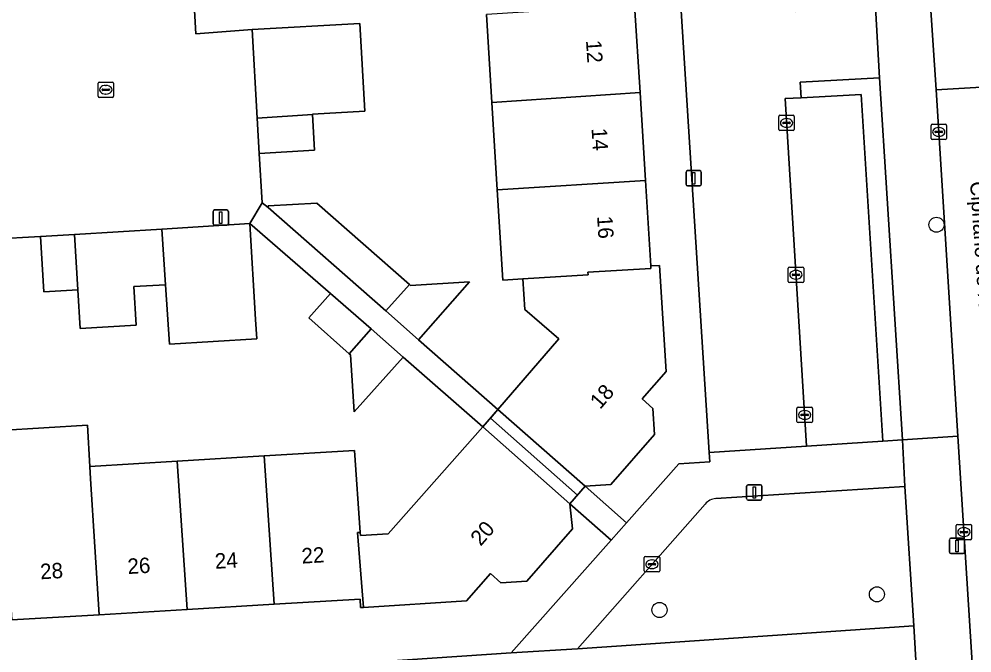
# Model space of a CAD drawing. Extents: x 159053 to 160042, y 380449 to 381423.
# Drawn here: x 159859.1 to 159921, y 381065.3 to 381106.4 of the extents above; entities that cross this region are included whole.
import ezdxf

# ---------------------------------------------------------------- set-up
doc = ezdxf.new("R2010")
doc.units = 0
for name, color, linetype in [('IMGEO_Boom', 7, 'Continuous'), ('IMGEO_Erf', 7, 'Continuous'), ('IMGEO_Groenvoorziening', 7, 'Continuous'), ('IMGEO_Haag', 7, 'Continuous'), ('IMGEO_Kolk', 7, 'Continuous'), ('IMGEO_Lichtmast', 7, 'Continuous'), ('IMGEO_Openbare_ruimte_label', 7, 'Continuous'), ('IMGEO_Pand', 7, 'Continuous'), ('IMGEO_Pand_nummerreeks', 7, 'Continuous'), ('IMGEO_Pand_overbouw', 7, 'Continuous'), ('IMGEO_Parkeervlak_open', 7, 'Continuous'), ('IMGEO_Rijbaan_lokaal_open', 7, 'Continuous'), ('IMGEO_Voetpad_open', 7, 'Continuous')]:
    doc.layers.add(name, color=color, linetype=linetype)

msp = doc.modelspace()

# ---------------------------------------------------------------- linework, layer by layer
at = {"layer": 'IMGEO_Boom'}
for centre in [(159918.669, 381093.061), (159914.803, 381069.068), (159900.689, 381068.053)]:
    msp.add_circle(centre, 0.489, dxfattribs=at)
at = {"layer": 'IMGEO_Erf'}
msp.add_lwpolyline([(159900.246, 381135.973), (159897.305, 381135.804), (159897.662, 381130.05), (159898.014, 381124.388), (159898.367, 381118.697), (159898.719, 381113.025), (159899.074, 381107.304), (159899.426, 381101.643), (159899.78, 381095.941), (159900.125, 381090.39), (159900.68, 381090.42), (159901.119, 381083.523), (159899.56, 381081.749), (159900.264, 381081.127), (159900.371, 381079.441), (159897.533, 381076.197), (159895.853, 381076.084), (159898.546, 381073.712), (159901.947, 381077.546), (159903.953, 381077.673), (159903.914, 381078.281)], close=True, dxfattribs=at)
for points in [[(159870.462, 381107.757), (159870.594, 381105.459), (159874.253, 381105.736), (159881.244, 381106.125), (159881.56, 381100.431), (159878.164, 381100.241), (159878.166, 381100.214), (159878.295, 381097.894), (159874.699, 381097.693), (159874.897, 381094.488), (159875.287, 381094.172), (159875.289, 381094.284), (159878.453, 381094.456), (159884.458, 381089.175), (159884.528, 381089.113), (159888.353, 381089.352), (159885.041, 381085.595), (159890.203, 381081.06), (159894.159, 381085.652), (159891.947, 381087.558), (159891.822, 381089.543), (159890.514, 381089.461), (159890.151, 381095.322), (159889.801, 381100.996), (159889.448, 381106.698)], [(159857.878, 381079.699), (159863.555, 381080.047), (159863.708, 381077.361), (159869.386, 381077.709), (159875.033, 381078.054), (159880.88, 381078.412), (159881.254, 381073.085), (159881.269, 381072.877), (159883.085, 381072.99), (159889.215, 381079.934), (159884.059, 381084.456), (159880.859, 381080.925), (159880.632, 381084.613), (159880.547, 381084.688), (159877.918, 381087.011), (159879.339, 381088.594), (159874.087, 381093.136), (159874.473, 381086.918), (159874.552, 381085.65), (159868.878, 381085.297), (159868.619, 381089.168), (159866.567, 381089.045), (159866.716, 381086.539), (159863.072, 381086.322), (159862.923, 381088.828), (159860.727, 381088.697), (159860.512, 381092.291), (159857.395, 381092.116)], [(159867.658, 381063.689), (159891.054, 381065.267), (159897.545, 381072.584), (159894.867, 381074.947), (159895.034, 381073.329), (159892.067, 381069.933), (159890.387, 381069.818), (159889.713, 381070.415), (159888.167, 381068.641), (159881.477, 381068.224), (159881.285, 381068.212), (159881.252, 381068.762), (159875.665, 381068.427), (159870.03, 381068.089), (159864.324, 381067.746), (159858.649, 381067.406)]]:
    msp.add_lwpolyline(points, dxfattribs=at)
at = {"layer": 'IMGEO_Groenvoorziening'}
msp.add_lwpolyline([(159914.976, 381102.594), (159909.812, 381102.308), (159909.893, 381101.302), (159913.782, 381101.519), (159915.19, 381079.012), (159916.457, 381079.091)], close=True, dxfattribs=at)
for points in [[(159903.653, 381074.929), (159895.358, 381065.537), (159917.202, 381067.017), (159916.621, 381076.075)], [(159916.621, 381076.075), (159904.343, 381075.293)]]:
    msp.add_lwpolyline(points, dxfattribs=at)
msp.add_arc((159904.481, 381074.196), 1.105, 97.14704, 138.4795, dxfattribs=at)
at = {"layer": 'IMGEO_Haag'}
msp.add_lwpolyline([(159916.457, 381079.091), (159914.976, 381102.594), (159909.812, 381102.308), (159909.893, 381101.302), (159913.782, 381101.519), (159915.19, 381079.012)], close=True, dxfattribs=at)
at = {"layer": 'IMGEO_Kolk'}
for p, q in [((159864.247, 381101.398), (159864.247, 381102.25)), ((159864.322, 381102.324), (159865.174, 381102.324)), ((159864.506, 381101.818), (159864.506, 381101.83)), ((159864.549, 381101.867), (159864.947, 381101.867)), ((159864.735, 381102.104), (159864.76, 381102.104)), ((159864.99, 381101.83), (159864.99, 381101.818)), ((159865.248, 381102.25), (159865.248, 381101.398)), ((159865.174, 381101.324), (159864.322, 381101.324)), ((159864.944, 381101.781), (159864.546, 381101.781)), ((159864.758, 381101.544), (159864.733, 381101.544)), ((159908.434, 381099.243), (159908.434, 381100.095)), ((159908.509, 381100.169), (159909.361, 381100.169)), ((159909.435, 381100.095), (159909.435, 381099.243)), ((159908.693, 381099.663), (159908.693, 381099.675)), ((159909.131, 381099.626), (159908.733, 381099.626)), ((159908.736, 381099.712), (159909.134, 381099.712)), ((159908.945, 381099.389), (159908.92, 381099.389)), ((159908.922, 381099.949), (159908.947, 381099.949)), ((159909.177, 381099.675), (159909.177, 381099.663)), ((159918.314, 381098.659), (159918.314, 381099.511)), ((159918.389, 381099.585), (159919.241, 381099.585)), ((159918.802, 381099.365), (159918.827, 381099.365)), ((159919.315, 381099.511), (159919.315, 381098.659)), ((159909.361, 381099.169), (159908.509, 381099.169)), ((159918.573, 381099.079), (159918.573, 381099.091)), ((159919.011, 381099.042), (159918.613, 381099.042)), ((159918.616, 381099.128), (159919.014, 381099.128)), ((159918.825, 381098.805), (159918.8, 381098.805)), ((159919.057, 381099.091), (159919.057, 381099.079)), ((159919.241, 381098.585), (159918.389, 381098.585)), ((159909.047, 381089.386), (159909.047, 381090.238)), ((159909.122, 381090.312), (159909.974, 381090.312)), ((159909.535, 381090.092), (159909.56, 381090.092)), ((159910.048, 381090.238), (159910.048, 381089.386)), ((159909.306, 381089.806), (159909.306, 381089.818)), ((159909.744, 381089.769), (159909.346, 381089.769)), ((159909.349, 381089.855), (159909.747, 381089.855)), ((159909.558, 381089.532), (159909.533, 381089.532)), ((159909.79, 381089.818), (159909.79, 381089.806)), ((159909.974, 381089.312), (159909.122, 381089.312)), ((159909.612, 381080.288), (159909.612, 381081.14)), ((159909.687, 381081.214), (159910.539, 381081.214)), ((159910.1, 381080.994), (159910.125, 381080.994)), ((159910.613, 381081.14), (159910.613, 381080.288)), ((159910.539, 381080.214), (159909.687, 381080.214)), ((159909.871, 381080.708), (159909.871, 381080.72)), ((159910.309, 381080.671), (159909.911, 381080.671)), ((159909.914, 381080.757), (159910.312, 381080.757)), ((159910.123, 381080.434), (159910.098, 381080.434)), ((159910.355, 381080.72), (159910.355, 381080.708)), ((159919.952, 381072.684), (159919.952, 381073.536)), ((159920.027, 381073.61), (159920.879, 381073.61)), ((159920.44, 381073.39), (159920.465, 381073.39)), ((159920.953, 381073.536), (159920.953, 381072.684)), ((159920.211, 381073.104), (159920.211, 381073.116)), ((159920.649, 381073.067), (159920.251, 381073.067)), ((159920.254, 381073.153), (159920.652, 381073.153)), ((159920.463, 381072.83), (159920.438, 381072.83)), ((159920.695, 381073.116), (159920.695, 381073.104)), ((159920.879, 381072.61), (159920.027, 381072.61)), ((159899.775, 381071.523), (159900.627, 381071.523)), ((159899.7, 381070.597), (159899.7, 381071.449)), ((159899.959, 381071.017), (159899.959, 381071.029)), ((159900.397, 381070.98), (159899.999, 381070.98)), ((159900.002, 381071.066), (159900.4, 381071.066)), ((159900.188, 381071.303), (159900.213, 381071.303)), ((159900.443, 381071.029), (159900.443, 381071.017)), ((159900.701, 381071.449), (159900.701, 381070.597)), ((159900.627, 381070.523), (159899.775, 381070.523)), ((159900.211, 381070.743), (159900.186, 381070.743))]:
    msp.add_line(p, q, dxfattribs=at)
for points in [[(159864.247, 381101.398), (159864.247, 381102.25)], [(159864.322, 381102.324), (159865.174, 381102.324)], [(159865.248, 381102.25), (159865.248, 381101.398)], [(159865.174, 381101.324), (159864.322, 381101.324)], [(159908.434, 381099.243), (159908.434, 381100.095)], [(159908.509, 381100.169), (159909.361, 381100.169)], [(159909.435, 381100.095), (159909.435, 381099.243)], [(159918.314, 381098.659), (159918.314, 381099.511)], [(159918.389, 381099.585), (159919.241, 381099.585)], [(159919.315, 381099.511), (159919.315, 381098.659)], [(159909.361, 381099.169), (159908.509, 381099.169)], [(159919.241, 381098.585), (159918.389, 381098.585)], [(159909.047, 381089.386), (159909.047, 381090.238)], [(159909.122, 381090.312), (159909.974, 381090.312)], [(159910.048, 381090.238), (159910.048, 381089.386)], [(159909.974, 381089.312), (159909.122, 381089.312)], [(159909.612, 381080.288), (159909.612, 381081.14)], [(159909.687, 381081.214), (159910.539, 381081.214)], [(159910.613, 381081.14), (159910.613, 381080.288)], [(159910.539, 381080.214), (159909.687, 381080.214)], [(159919.952, 381072.684), (159919.952, 381073.536)], [(159920.027, 381073.61), (159920.879, 381073.61)], [(159920.953, 381073.536), (159920.953, 381072.684)], [(159920.879, 381072.61), (159920.027, 381072.61)], [(159899.775, 381071.523), (159900.627, 381071.523)], [(159899.7, 381070.597), (159899.7, 381071.449)], [(159900.701, 381071.449), (159900.701, 381070.597)], [(159900.627, 381070.523), (159899.775, 381070.523)]]:
    msp.add_lwpolyline(points, dxfattribs=at)
for centre, radius, start, end in [((159864.324, 381102.248), 0.0765, 91.55205, 178.44795), ((159864.324, 381102.248), 0.0765, 91.55205, 178.44795), ((159864.546, 381101.827), 0.0403, 85.87752, 175.75265), ((159864.543, 381101.817), 0.0366, 178.93798, 274.71019), ((159864.947, 381101.824), 0.043, 264.86636, 352.45326), ((159864.951, 381101.829), 0.0386, 1.73085, 96.63898), ((159865.172, 381102.248), 0.0765, 1.55205, 88.44795), ((159865.172, 381102.248), 0.0765, 1.55205, 88.44795), ((159864.324, 381101.4), 0.0765, 181.55205, 268.44795), ((159864.324, 381101.4), 0.0765, 181.55205, 268.44795), ((159865.172, 381101.4), 0.0765, 271.55205, 358.44795), ((159865.172, 381101.4), 0.0765, 271.55205, 358.44795), ((159908.511, 381100.093), 0.0765, 91.55205, 178.44795), ((159908.511, 381100.093), 0.0765, 91.55205, 178.44795), ((159909.359, 381100.093), 0.0765, 1.55205, 88.44795), ((159909.359, 381100.093), 0.0765, 1.55205, 88.44795), ((159908.733, 381099.672), 0.0403, 85.87752, 175.75265), ((159908.73, 381099.662), 0.0366, 178.93798, 274.71019), ((159909.134, 381099.669), 0.043, 264.86636, 352.45326), ((159909.138, 381099.674), 0.0386, 1.73085, 96.63898), ((159918.391, 381099.509), 0.0765, 91.55205, 178.44795), ((159918.391, 381099.509), 0.0765, 91.55205, 178.44795), ((159919.239, 381099.509), 0.0765, 1.55205, 88.44795), ((159919.239, 381099.509), 0.0765, 1.55205, 88.44795), ((159908.511, 381099.245), 0.0765, 181.55205, 268.44795), ((159908.511, 381099.245), 0.0765, 181.55205, 268.44795), ((159909.359, 381099.245), 0.0765, 271.55205, 358.44795), ((159909.359, 381099.245), 0.0765, 271.55205, 358.44795), ((159918.613, 381099.088), 0.0403, 85.87752, 175.75265), ((159918.61, 381099.078), 0.0366, 178.93798, 274.71019), ((159919.014, 381099.085), 0.043, 264.86636, 352.45326), ((159919.018, 381099.09), 0.0386, 1.73085, 96.63898), ((159918.391, 381098.661), 0.0765, 181.55205, 268.44795), ((159918.391, 381098.661), 0.0765, 181.55205, 268.44795), ((159919.239, 381098.661), 0.0765, 271.55205, 358.44795), ((159919.239, 381098.661), 0.0765, 271.55205, 358.44795), ((159909.124, 381090.236), 0.0765, 91.55205, 178.44795), ((159909.124, 381090.236), 0.0765, 91.55205, 178.44795), ((159909.972, 381090.236), 0.0765, 1.55205, 88.44795), ((159909.972, 381090.236), 0.0765, 1.55205, 88.44795), ((159909.346, 381089.815), 0.0403, 85.87752, 175.75265), ((159909.343, 381089.805), 0.0366, 178.93798, 274.71019), ((159909.747, 381089.812), 0.043, 264.86636, 352.45326), ((159909.751, 381089.817), 0.0386, 1.73085, 96.63898), ((159909.124, 381089.388), 0.0765, 181.55205, 268.44795), ((159909.124, 381089.388), 0.0765, 181.55205, 268.44795), ((159909.972, 381089.388), 0.0765, 271.55205, 358.44795), ((159909.972, 381089.388), 0.0765, 271.55205, 358.44795), ((159909.689, 381081.138), 0.0765, 91.55205, 178.44795), ((159909.689, 381081.138), 0.0765, 91.55205, 178.44795), ((159910.537, 381081.138), 0.0765, 1.55205, 88.44795), ((159910.537, 381081.138), 0.0765, 1.55205, 88.44795), ((159909.689, 381080.29), 0.0765, 181.55205, 268.44795), ((159909.689, 381080.29), 0.0765, 181.55205, 268.44795), ((159909.911, 381080.717), 0.0403, 85.87752, 175.75265), ((159909.908, 381080.707), 0.0366, 178.93798, 274.71019), ((159910.312, 381080.714), 0.043, 264.86636, 352.45326), ((159910.316, 381080.719), 0.0386, 1.73085, 96.63898), ((159910.537, 381080.29), 0.0765, 271.55205, 358.44795), ((159910.537, 381080.29), 0.0765, 271.55205, 358.44795), ((159920.029, 381073.534), 0.0765, 91.55205, 178.44795), ((159920.029, 381073.534), 0.0765, 91.55205, 178.44795), ((159920.877, 381073.534), 0.0765, 1.55205, 88.44795), ((159920.877, 381073.534), 0.0765, 1.55205, 88.44795), ((159920.251, 381073.113), 0.0403, 85.87752, 175.75265), ((159920.248, 381073.103), 0.0366, 178.93798, 274.71019), ((159920.652, 381073.11), 0.043, 264.86636, 352.45326), ((159920.656, 381073.115), 0.0386, 1.73085, 96.63898), ((159920.029, 381072.686), 0.0765, 181.55205, 268.44795), ((159920.029, 381072.686), 0.0765, 181.55205, 268.44795), ((159920.877, 381072.686), 0.0765, 271.55205, 358.44795), ((159920.877, 381072.686), 0.0765, 271.55205, 358.44795), ((159899.777, 381071.447), 0.0765, 91.55205, 178.44795), ((159899.777, 381071.447), 0.0765, 91.55205, 178.44795), ((159900.625, 381071.447), 0.0765, 1.55205, 88.44795), ((159900.625, 381071.447), 0.0765, 1.55205, 88.44795), ((159899.999, 381071.026), 0.0403, 85.87752, 175.75265), ((159899.996, 381071.016), 0.0366, 178.93798, 274.71019), ((159900.4, 381071.023), 0.043, 264.86636, 352.45326), ((159900.404, 381071.028), 0.0386, 1.73085, 96.63898), ((159899.777, 381070.599), 0.0765, 181.55205, 268.44795), ((159899.777, 381070.599), 0.0765, 181.55205, 268.44795), ((159900.625, 381070.599), 0.0765, 271.55205, 358.44795), ((159900.625, 381070.599), 0.0765, 271.55205, 358.44795)]:
    msp.add_arc(centre, radius, start, end, dxfattribs=at)
for centre, major_axis, ratio, start_param, end_param in [((159864.734, 381101.824), (-0.387, 0.002), 0.722429, 4.712389, 7.853982), ((159864.759, 381101.824), (-0.39, 0.002), 0.717154, 1.570796, 4.712389), ((159908.921, 381099.669), (-0.387, 0.002), 0.722429, 4.712389, 7.853982), ((159908.946, 381099.669), (-0.39, 0.002), 0.717154, 1.570796, 4.712389), ((159918.801, 381099.085), (-0.387, 0.002), 0.722429, 4.712389, 7.853982), ((159918.826, 381099.085), (-0.39, 0.002), 0.717154, 1.570796, 4.712389), ((159909.534, 381089.812), (-0.387, 0.002), 0.722429, 4.712389, 7.853982), ((159909.559, 381089.812), (-0.39, 0.002), 0.717154, 1.570796, 4.712389), ((159910.099, 381080.714), (-0.387, 0.002), 0.722429, 4.712389, 7.853982), ((159910.124, 381080.714), (-0.39, 0.002), 0.717154, 1.570796, 4.712389), ((159920.439, 381073.11), (-0.387, 0.002), 0.722429, 4.712389, 7.853982), ((159920.464, 381073.11), (-0.39, 0.002), 0.717154, 1.570796, 4.712389), ((159900.187, 381071.023), (-0.387, 0.002), 0.722429, 4.712389, 7.853982), ((159900.212, 381071.023), (-0.39, 0.002), 0.717154, 1.570796, 4.712389)]:
    msp.add_ellipse(centre, major_axis=major_axis, ratio=ratio, start_param=start_param, end_param=end_param, dxfattribs=at)
at = {"layer": 'IMGEO_Lichtmast'}
for p, q in [((159902.413, 381095.677), (159902.413, 381096.477)), ((159902.413, 381096.477), (159902.413, 381095.677)), ((159902.513, 381096.577), (159903.303, 381096.577)), ((159903.303, 381096.577), (159902.513, 381096.577)), ((159903.403, 381096.477), (159903.403, 381095.677)), ((159903.403, 381095.677), (159903.403, 381096.477)), ((159903.303, 381095.577), (159902.513, 381095.577)), ((159902.513, 381095.577), (159903.303, 381095.577)), ((159871.712, 381093.123), (159871.712, 381093.923)), ((159871.712, 381093.923), (159871.712, 381093.123)), ((159871.812, 381094.023), (159872.602, 381094.023)), ((159872.602, 381094.023), (159871.812, 381094.023)), ((159872.702, 381093.923), (159872.702, 381093.123)), ((159872.702, 381093.123), (159872.702, 381093.923)), ((159872.602, 381093.023), (159871.812, 381093.023)), ((159871.812, 381093.023), (159872.602, 381093.023)), ((159906.347, 381075.281), (159906.347, 381076.081)), ((159906.347, 381076.081), (159906.347, 381075.281)), ((159906.447, 381076.181), (159907.237, 381076.181)), ((159907.237, 381076.181), (159906.447, 381076.181)), ((159907.337, 381076.081), (159907.337, 381075.281)), ((159907.337, 381075.281), (159907.337, 381076.081)), ((159907.237, 381075.181), (159906.447, 381075.181)), ((159906.447, 381075.181), (159907.237, 381075.181)), ((159919.506, 381071.811), (159919.506, 381072.611)), ((159919.506, 381072.611), (159919.506, 381071.811)), ((159919.606, 381072.711), (159920.396, 381072.711)), ((159920.396, 381072.711), (159919.606, 381072.711)), ((159920.496, 381072.611), (159920.496, 381071.811)), ((159920.496, 381071.811), (159920.496, 381072.611)), ((159920.396, 381071.711), (159919.606, 381071.711)), ((159919.606, 381071.711), (159920.396, 381071.711))]:
    msp.add_line(p, q, dxfattribs=at)
for points in [[(159902.833, 381096.452), (159902.983, 381096.452), (159902.983, 381095.702), (159902.833, 381095.702), (159902.833, 381096.452)], [(159872.132, 381093.898), (159872.282, 381093.898), (159872.282, 381093.148), (159872.132, 381093.148), (159872.132, 381093.898)], [(159906.767, 381076.056), (159906.917, 381076.056), (159906.917, 381075.306), (159906.767, 381075.306), (159906.767, 381076.056)], [(159919.926, 381072.586), (159920.076, 381072.586), (159920.076, 381071.836), (159919.926, 381071.836), (159919.926, 381072.586)]]:
    msp.add_lwpolyline(points, dxfattribs=at)
for centre, start, end in [((159902.513, 381096.477), 90, 180), ((159902.513, 381096.477), 90, 180), ((159903.303, 381096.477), 0, 90), ((159903.303, 381096.477), 360, 90), ((159902.513, 381095.677), 180, 270), ((159902.513, 381095.677), 180, 270), ((159903.303, 381095.677), 270, 0), ((159903.303, 381095.677), 270, 0), ((159871.812, 381093.923), 90, 180), ((159871.812, 381093.923), 90, 180), ((159872.602, 381093.923), 0, 90), ((159872.602, 381093.923), 360, 90), ((159871.812, 381093.123), 180, 270), ((159871.812, 381093.123), 180, 270), ((159872.602, 381093.123), 270, 0), ((159872.602, 381093.123), 270, 0), ((159906.447, 381076.081), 90, 180), ((159906.447, 381076.081), 90, 180), ((159907.237, 381076.081), 0, 90), ((159907.237, 381076.081), 360, 90), ((159906.447, 381075.281), 180, 270), ((159906.447, 381075.281), 180, 270), ((159907.237, 381075.281), 270, 0), ((159907.237, 381075.281), 270, 0), ((159919.606, 381072.611), 90, 180), ((159919.606, 381072.611), 90, 180), ((159920.396, 381072.611), 0, 90), ((159920.396, 381072.611), 360, 90), ((159919.606, 381071.811), 180, 270), ((159919.606, 381071.811), 180, 270), ((159920.396, 381071.811), 270, 0), ((159920.396, 381071.811), 270, 0)]:
    msp.add_arc(centre, 0.1, start, end, dxfattribs=at)
at = {"layer": 'IMGEO_Pand'}
for points in [[(159899.426, 381101.643), (159899.074, 381107.304), (159889.448, 381106.698), (159889.801, 381100.996)], [(159878.166, 381100.214), (159878.164, 381100.241), (159881.56, 381100.431), (159881.244, 381106.125), (159874.253, 381105.736), (159874.573, 381099.972)], [(159899.78, 381095.941), (159899.426, 381101.643), (159889.801, 381100.996), (159890.151, 381095.322)], [(159878.166, 381100.214), (159874.573, 381099.972), (159874.699, 381097.693), (159878.295, 381097.894)], [(159899.78, 381095.941), (159890.151, 381095.322), (159890.514, 381089.461), (159891.822, 381089.543), (159896.053, 381089.809), (159896.042, 381089.979), (159900.136, 381090.22), (159900.125, 381090.39)], [(159884.458, 381089.175), (159878.453, 381094.456), (159875.289, 381094.284), (159875.287, 381094.172), (159882.916, 381087.463)], [(159868.377, 381092.781), (159862.716, 381092.428), (159862.923, 381088.828), (159863.072, 381086.322), (159866.716, 381086.539), (159866.567, 381089.045), (159868.619, 381089.168)], [(159868.377, 381092.781), (159868.619, 381089.168), (159868.878, 381085.297), (159874.552, 381085.65), (159874.473, 381086.918), (159874.087, 381093.136)], [(159862.716, 381092.428), (159860.512, 381092.291), (159860.727, 381088.697), (159862.923, 381088.828)], [(159901.119, 381083.523), (159900.68, 381090.42), (159900.125, 381090.39), (159900.136, 381090.22), (159896.042, 381089.979), (159896.053, 381089.809), (159891.822, 381089.543), (159891.947, 381087.558), (159894.159, 381085.652), (159890.203, 381081.06), (159895.853, 381076.084), (159897.533, 381076.197), (159900.371, 381079.441), (159900.264, 381081.127), (159899.56, 381081.749)], [(159884.458, 381089.175), (159882.916, 381087.463), (159885.041, 381085.595), (159888.353, 381089.352), (159884.528, 381089.113)], [(159880.547, 381084.688), (159881.961, 381086.295), (159879.339, 381088.594), (159877.918, 381087.011)], [(159880.547, 381084.688), (159880.632, 381084.613), (159880.859, 381080.925), (159884.059, 381084.456), (159881.961, 381086.295)], [(159858.649, 381067.406), (159864.324, 381067.746), (159863.749, 381076.572), (159863.708, 381077.361), (159863.555, 381080.047), (159857.878, 381079.699), (159857.997, 381077.22)], [(159881.254, 381073.085), (159881.095, 381073.076), (159881.477, 381068.224), (159888.167, 381068.641), (159889.713, 381070.415), (159890.387, 381069.818), (159892.067, 381069.933), (159895.034, 381073.329), (159894.867, 381074.947), (159889.215, 381079.934), (159883.085, 381072.99), (159881.269, 381072.877)], [(159881.254, 381073.085), (159880.88, 381078.412), (159875.033, 381078.054), (159875.665, 381068.427), (159881.252, 381068.762), (159881.285, 381068.212), (159881.477, 381068.224), (159881.095, 381073.076)], [(159869.386, 381077.709), (159863.708, 381077.361), (159863.749, 381076.572), (159864.324, 381067.746), (159870.03, 381068.089)], [(159875.033, 381078.054), (159869.386, 381077.709), (159870.03, 381068.089), (159875.665, 381068.427)]]:
    msp.add_lwpolyline(points, close=True, dxfattribs=at)
at = {"layer": 'IMGEO_Pand_overbouw'}
for points in [[(159890.203, 381081.06), (159889.709, 381080.497), (159895.36, 381075.516), (159895.853, 381076.084)], [(159889.215, 381079.934), (159894.867, 381074.947), (159895.36, 381075.516), (159889.709, 381080.497)]]:
    msp.add_lwpolyline(points, close=True, dxfattribs=at)
at = {"layer": 'IMGEO_Parkeervlak_open'}
msp.add_lwpolyline([(159910.238, 381078.691), (159915.19, 381079.012), (159913.782, 381101.519), (159909.893, 381101.302), (159908.836, 381101.254)], close=True, dxfattribs=at)
at = {"layer": 'IMGEO_Rijbaan_lokaal_open'}
for points in [[(159923.722, 381108.634), (159918.225, 381108.286), (159918.644, 381101.808), (159924.154, 381102.15)], [(159920.062, 381079.331), (159920.989, 381064.626), (159922.369, 381046.337), (159923.375, 381033.147), (159928.926, 381033.572), (159926.105, 381070.291), (159925.605, 381077.876), (159925.085, 381086.841), (159924.154, 381102.15), (159918.644, 381101.808)]]:
    msp.add_lwpolyline(points, close=True, dxfattribs=at)
at = {"layer": 'IMGEO_Voetpad_open'}
for points in [[(159925.071, 381144.534), (159912.716, 381143.7), (159912.967, 381138.864), (159912.838, 381136.769), (159913.407, 381127.726), (159914.7, 381107.19), (159914.976, 381102.594), (159916.457, 381079.091), (159920.062, 381079.331), (159918.644, 381101.808), (159918.225, 381108.286), (159917.335, 381123.151), (159917.13, 381126.395)], [(159857.395, 381092.116), (159860.512, 381092.291), (159862.716, 381092.428), (159868.377, 381092.781), (159874.087, 381093.136), (159874.897, 381094.488), (159874.699, 381097.693), (159874.573, 381099.972), (159874.253, 381105.736), (159870.594, 381105.459), (159870.462, 381107.757), (159870.241, 381111.176), (159870.104, 381113.306), (159869.676, 381120.221), (159869.533, 381122.547), (159869.4, 381124.703), (159869.267, 381128.298), (159868.894, 381133.962), (159869.027, 381136.128), (159868.86, 381138.527), (159860.513, 381138.059), (159858.69, 381137.924)], [(159903.791, 381128.181), (159903.367, 381135.192), (159903.308, 381136.174), (159900.246, 381135.973), (159903.914, 381078.281), (159910.238, 381078.691), (159908.836, 381101.254), (159909.893, 381101.302), (159909.812, 381102.308), (159914.976, 381102.594), (159914.7, 381107.19), (159909.515, 381106.88), (159909.452, 381107.881), (159908.401, 381107.824), (159907.18, 381127.373)], [(159916.457, 381079.091), (159915.19, 381079.012), (159910.238, 381078.691), (159903.914, 381078.281), (159903.953, 381077.673), (159901.947, 381077.546), (159898.546, 381073.712), (159897.545, 381072.584), (159891.054, 381065.267), (159895.358, 381065.537), (159903.653, 381074.929)], [(159904.343, 381075.293), (159916.621, 381076.075), (159916.457, 381079.091)], [(159920.989, 381064.626), (159920.062, 381079.331), (159916.457, 381079.091), (159916.621, 381076.075), (159917.202, 381067.017), (159917.378, 381064.053), (159918, 381055.799), (159918.09, 381054.632), (159919.93, 381030.775), (159919.941, 381030.636), (159919.985, 381030.062), (159920.335, 381026.205), (159920.453, 381024.746), (159920.5, 381024.163), (159920.639, 381022.451), (159920.148, 381021.907), (159919.741, 381021.456), (159918.601, 381020.192), (159918.174, 381019.719), (159923.978, 381020.091)]]:
    msp.add_lwpolyline(points, dxfattribs=at)
for points in [[(159875.287, 381094.172), (159874.897, 381094.488), (159874.087, 381093.136), (159879.339, 381088.594), (159881.961, 381086.295), (159884.059, 381084.456), (159889.215, 381079.934), (159890.203, 381081.06), (159885.041, 381085.595), (159882.916, 381087.463)], [(159890.203, 381081.06), (159889.215, 381079.934), (159894.867, 381074.947), (159895.853, 381076.084)], [(159895.853, 381076.084), (159894.867, 381074.947), (159897.545, 381072.584), (159898.546, 381073.712)], [(159905.426, 381063.229), (159917.378, 381064.053), (159917.202, 381067.017), (159895.358, 381065.537), (159891.054, 381065.267), (159867.658, 381063.689), (159867.861, 381060.675), (159873.274, 381061.042), (159883.251, 381061.717), (159890.746, 381062.225), (159892.579, 381062.343)]]:
    msp.add_lwpolyline(points, close=True, dxfattribs=at)
msp.add_arc((159904.481, 381074.196), 1.105, 97.14704, 138.4795, dxfattribs=at)

# ---------------------------------------------------------------- texts
at = {"layer": 'IMGEO_Openbare_ruimte_label'}
msp.add_text('Cipriano de Rorestraat', height=1, rotation=273.95504, dxfattribs=at).set_placement((159920.846, 381095.851))
at = {"layer": 'IMGEO_Pand_nummerreeks'}
for s, rotation, p in [('12', 273.60507, (159895.917, 381105.016)), ('14', 273.60507, (159896.276, 381099.317)), ('16', 273.60942, (159896.636, 381093.608)), ('18', 48.86757, (159896.835, 381081.032)), ('20', 48.86579, (159889.079, 381072.151)), ('22', 3.43306, (159877.48, 381071.06)), ('24', 3.43306, (159871.853, 381070.722)), ('28', 3.43306, (159860.512, 381070.042)), ('26', 3.43306, (159866.181, 381070.382))]:
    msp.add_text(s, height=1, rotation=rotation, dxfattribs=at).set_placement(p)

doc.saveas('drawing.dxf')
